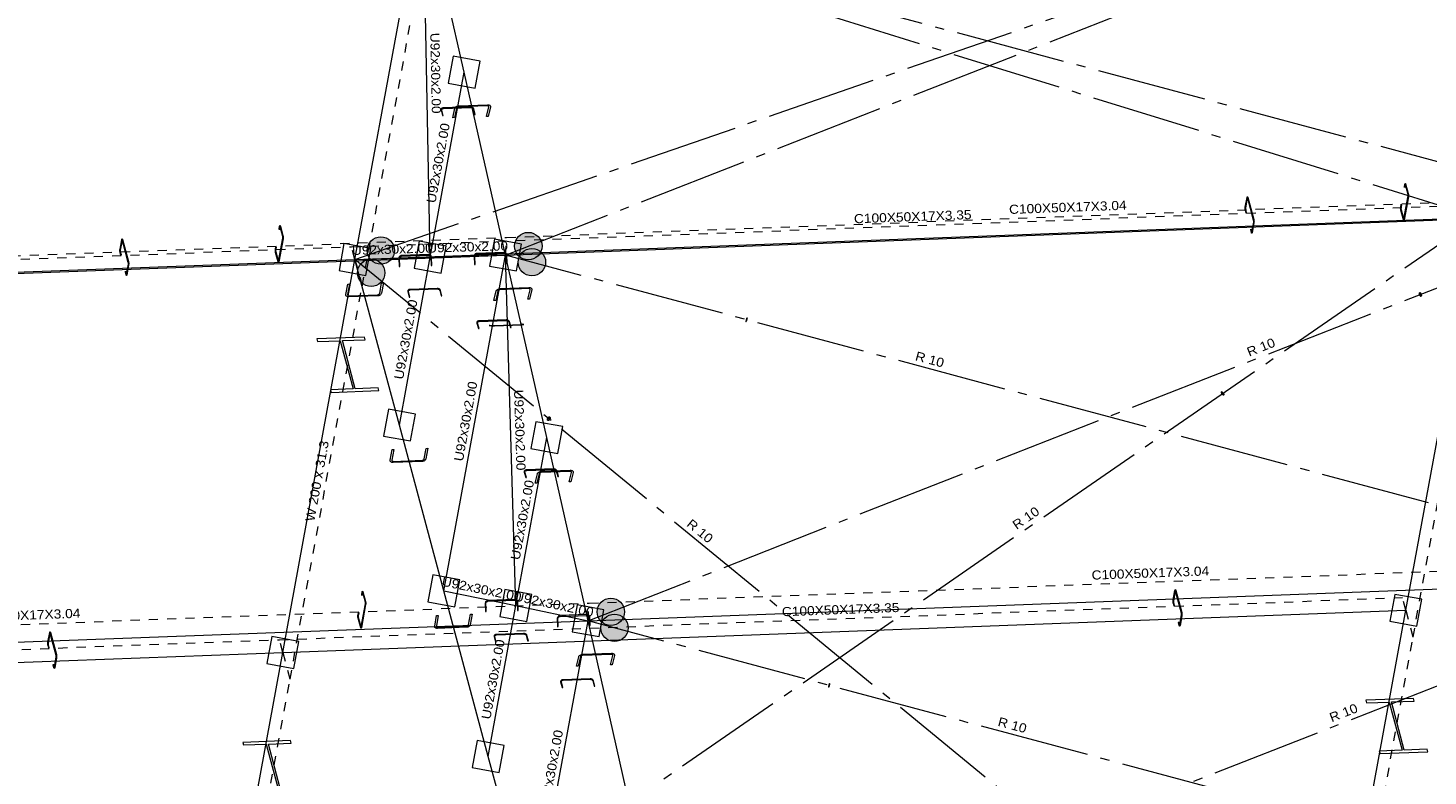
# Model space of a CAD drawing. Header units: millimetres. Extents: x 10 to 1250, y -62 to 528.
# Tile 477 of 656: x 508 to 523, y 512 to 520. Entities that reach past the tile are written whole.
import ezdxf
from ezdxf.enums import TextEntityAlignment as Align

# ---------------------------------------------------------------- set-up
doc = ezdxf.new("R2010")
doc.units = ezdxf.units.MM
doc.header["$LTSCALE"] = 0.05
for name, pattern in [('ACAD_ISO04W100', [30.5, 24, -3, 0.5, -3]), ('CYPE_PUNTO', [0.075, 0, -0.075]), ('CYPE_RAYAPUNTO', [0.4125, 0.2025, -0.105, 0, -0.105])]:
    doc.linetypes.add(name, pattern=pattern)
for name, color, linetype, lineweight in [('ARTICULACOES_EM_EXTREMOS', 7, 'Continuous', 9), ('BARRAS_DE_ACO', 7, 'Continuous', 9), ('NOS', 152, 'Continuous', 9), ('REFERENCIA_DAS_BARRAS', 2, 'Continuous', 9)]:
    doc.layers.add(name, color=color, linetype=linetype, lineweight=lineweight)
doc.layers.add('DIAGONAIS', color=7, linetype='Continuous')
doc.styles.add('CYPETXT', font='arial.ttf', dxfattribs={"height": 0.2})

msp = doc.modelspace()

# ---------------------------------------------------------------- hatches: boundary and pattern name
at = {"layer": 'ARTICULACOES_EM_EXTREMOS'}
h = msp.add_hatch(color=256, dxfattribs=at)
edge = h.paths.add_edge_path()
edge.add_arc((511.6391, 517.479), 0.15, 0, 360)
h = msp.add_hatch(color=256, dxfattribs=at)
edge = h.paths.add_edge_path()
edge.add_arc((513.2527, 517.5279), 0.15, 0, 360)
h = msp.add_hatch(color=256, dxfattribs=at)
edge = h.paths.add_edge_path()
edge.add_arc((513.2924, 517.3522), 0.15, 0, 360)
h = msp.add_hatch(color=256, dxfattribs=at)
edge = h.paths.add_edge_path()
edge.add_arc((511.5334, 517.2357), 0.15, 0, 360)
h = msp.add_hatch(color=256, dxfattribs=at)
edge = h.paths.add_edge_path()
edge.add_arc((514.1561, 513.5242), 0.15, 0, 360)
h = msp.add_hatch(color=256, dxfattribs=at)
edge = h.paths.add_edge_path()
edge.add_arc((514.1957, 513.3484), 0.15, 0, 360)

# ---------------------------------------------------------------- linework, layer by layer
for centre in [(511.6391, 517.479), (513.2527, 517.5279), (513.2924, 517.3522), (511.5334, 517.2357), (514.1561, 513.5242), (514.1957, 513.3484)]:
    msp.add_circle(centre, 0.15, dxfattribs=at)
at = {"layer": 'BARRAS_DE_ACO', "linetype": 'ACAD_ISO04W100'}
for p, q in [((511.3564, 517.3812), (524.3855, 521.892)), ((513.0028, 517.4299), (524.3855, 521.892)), ((525.2893, 517.8911), (512.099, 521.4309)), ((523.6429, 517.8423), (512.099, 521.4309)), ((513.9061, 513.4262), (525.2893, 517.8911)), ((509.6736, 508.2034), (523.6429, 517.8423)), ((526.1926, 513.8873), (513.0028, 517.4299)), ((521.9601, 508.6645), (511.3564, 517.3812)), ((514.81, 509.4252), (526.1926, 513.8873)), ((527.0965, 509.8864), (513.9061, 513.4262))]:
    msp.add_line(p, q, dxfattribs=at)
at = {"layer": 'BARRAS_DE_ACO'}
for p, q in [((511.3564, 517.3812), (512.099, 521.4309)), ((512.1792, 517.4069), (512.099, 521.4309)), ((512.5505, 519.4318), (512.099, 521.4309)), ((512.1792, 517.4069), (512.5505, 519.4318)), ((513.0028, 517.4299), (512.5505, 519.4318)), ((513.0028, 517.4299), (525.2893, 517.8911)), ((511.3564, 517.3812), (523.6429, 517.8423)), ((522.8541, 513.5402), (523.6429, 517.8423)), ((500.5898, 516.964), (513.0028, 517.4299)), ((512.1792, 517.4069), (513.0028, 517.4299)), ((512.3286, 513.7531), (513.0028, 517.4299)), ((513.1173, 513.5925), (513.0028, 517.4299)), ((513.4544, 515.4309), (513.0028, 517.4299)), ((498.9434, 516.9153), (511.3564, 517.3812)), ((510.5676, 513.0791), (511.3564, 517.3812)), ((511.3564, 517.3812), (512.1792, 517.4069)), ((511.8421, 515.5685), (511.3564, 517.3812)), ((511.8421, 515.5685), (512.1792, 517.4069)), ((512.3286, 513.7531), (511.8421, 515.5685)), ((513.1173, 513.5925), (513.4544, 515.4309)), ((513.9061, 513.4262), (513.4544, 515.4309)), ((512.3286, 513.7531), (513.1173, 513.5925)), ((512.8144, 511.9405), (512.3286, 513.7531)), ((513.9061, 513.4262), (526.1926, 513.8873)), ((512.8144, 511.9405), (513.1173, 513.5925)), ((513.1173, 513.5925), (513.9061, 513.4262)), ((510.5676, 513.0791), (522.8541, 513.5402)), ((521.9601, 508.6645), (522.8541, 513.5402)), ((501.4931, 512.9603), (513.9061, 513.4262)), ((513.3008, 510.125), (513.9061, 513.4262)), ((514.3577, 511.4271), (513.9061, 513.4262)), ((498.1546, 512.6132), (510.5676, 513.0791)), ((509.6736, 508.2034), (510.5676, 513.0791)), ((513.3008, 510.125), (512.8144, 511.9405))]:
    msp.add_line(p, q, dxfattribs=at)
at = {"layer": 'BARRAS_DE_ACO', "linetype": 'CYPE_RAYAPUNTO'}
for p, q in [((511.4348, 517.0888), (512.1773, 521.1385)), ((513.0159, 517.6228), (525.3024, 518.0839)), ((511.3191, 517.5204), (523.6056, 517.9815)), ((500.6028, 517.1569), (513.0159, 517.6228)), ((498.9061, 517.0545), (511.3191, 517.5204)), ((522.9324, 513.2479), (523.7213, 517.55)), ((510.6459, 512.7867), (511.4348, 517.0888)), ((513.9192, 513.619), (526.2057, 514.0801)), ((501.5062, 513.1531), (513.9192, 513.619)), ((510.5303, 513.2183), (522.8168, 513.6794)), ((498.1173, 512.7524), (510.5303, 513.2183)), ((522.0384, 508.3722), (522.9324, 513.2479)), ((509.7519, 507.911), (510.6459, 512.7867))]:
    msp.add_line(p, q, dxfattribs=at)
at = {"layer": 'BARRAS_DE_ACO', "linetype": 'CYPE_PUNTO'}
for p, q in [((513.0028, 517.4299), (513.0159, 517.6228)), ((513.0028, 517.4299), (513.0159, 517.6228)), ((511.3564, 517.3812), (511.3191, 517.5204)), ((511.3564, 517.3812), (511.3191, 517.5204)), ((511.3564, 517.3812), (511.4348, 517.0888)), ((511.3564, 517.3812), (511.4348, 517.0888)), ((513.9061, 513.4262), (513.9192, 513.619)), ((513.9061, 513.4262), (513.9192, 513.619)), ((522.8541, 513.5402), (522.8168, 513.6794)), ((522.8541, 513.5402), (522.9324, 513.2479)), ((522.8541, 513.5402), (522.9324, 513.2479)), ((510.5676, 513.0791), (510.5303, 513.2183)), ((510.5676, 513.0791), (510.5303, 513.2183)), ((510.5676, 513.0791), (510.6459, 512.7867)), ((510.5676, 513.0791), (510.6459, 512.7867))]:
    msp.add_line(p, q, dxfattribs=at)
at = {"layer": 'BARRAS_DE_ACO'}
for points in [[(512.3057, 519.0176), (512.3052, 519.0208), (512.3057, 519.024), (512.3071, 519.027), (512.3093, 519.0296), (512.3123, 519.0318), (512.316, 519.0335), (512.3201, 519.0347), (512.3246, 519.0351), (512.6205, 519.0463), (512.6252, 519.0461), (512.6298, 519.0453), (512.6343, 519.0439), (512.6384, 519.042), (512.6419, 519.0396), (512.6449, 519.0368), (512.6471, 519.0337), (512.6484, 519.0304), (512.6648, 518.9692), (512.6726, 518.9695), (512.6562, 519.0307), (512.6544, 519.035), (512.6515, 519.0392), (512.6476, 519.0429), (512.6428, 519.0461), (512.6374, 519.0487), (512.6314, 519.0506), (512.6252, 519.0516), (512.619, 519.0518), (512.3231, 519.0407), (512.3171, 519.0401), (512.3116, 519.0386), (512.3068, 519.0363), (512.3028, 519.0334), (512.2998, 519.0298), (512.298, 519.0259), (512.2973, 519.0216), (512.2979, 519.0173), (512.3143, 518.956), (512.3221, 518.9563), (512.3057, 519.0176)], [(512.8203, 519.0515), (512.8205, 519.0539), (512.82, 519.0561), (512.8187, 519.0582), (512.8169, 519.06), (512.8144, 519.0614), (512.8115, 519.0624), (512.8081, 519.063), (512.8046, 519.0631), (512.4893, 519.0512), (512.4856, 519.0508), (512.482, 519.05), (512.4785, 519.0488), (512.4753, 519.0471), (512.4726, 519.0452), (512.4704, 519.043), (512.4688, 519.0407), (512.4679, 519.0383), (512.4437, 518.9339), (512.4252, 518.9332), (512.4494, 519.0376), (512.4512, 519.0424), (512.4544, 519.0471), (512.4588, 519.0514), (512.4642, 519.0553), (512.4706, 519.0586), (512.4775, 519.0611), (512.4848, 519.0627), (512.4921, 519.0635), (512.8074, 519.0753), (512.8145, 519.0751), (512.8212, 519.074), (512.8271, 519.072), (512.832, 519.0691), (512.8357, 519.0656), (512.8382, 519.0615), (512.8392, 519.0569), (512.8388, 519.0522), (512.8146, 518.9478), (512.7961, 518.9471), (512.8203, 519.0515)], [(522.8291, 517.8245), (522.8295, 517.823), (522.8301, 517.8219), (522.8306, 517.8213), (522.8311, 517.8211), (522.8317, 517.8214), (522.8322, 517.8221), (522.8326, 517.8232), (522.8329, 517.8248), (522.8791, 518.0767), (522.8794, 518.0786), (522.8796, 518.0807), (522.8796, 518.083), (522.8796, 518.0853), (522.8795, 518.0877), (522.8792, 518.09), (522.8789, 518.0921), (522.8785, 518.0939), (522.8502, 518.1992), (522.8498, 518.2007), (522.8492, 518.2018), (522.8487, 518.2025), (522.8482, 518.2027), (522.8476, 518.2024), (522.8471, 518.2017), (522.8467, 518.2005), (522.8464, 518.199), (522.8406, 518.1677), (522.8384, 518.1761), (522.8441, 518.2075), (522.8448, 518.2105), (522.8457, 518.2128), (522.8466, 518.2143), (522.8477, 518.2148), (522.8488, 518.2144), (522.8498, 518.2131), (522.8509, 518.2109), (522.8518, 518.208), (522.8801, 518.1026), (522.8809, 518.099), (522.8816, 518.0948), (522.882, 518.0903), (522.8823, 518.0855), (522.8824, 518.0808), (522.8823, 518.0762), (522.8819, 518.072), (522.8814, 518.0682), (522.8352, 517.8163), (522.8345, 517.8132), (522.8336, 517.8109), (522.8327, 517.8095), (522.8316, 517.8089), (522.8305, 517.8093), (522.8295, 517.8106), (522.8284, 517.8128), (522.8275, 517.8158), (522.7992, 517.9212), (522.7984, 517.9248), (522.7977, 517.929), (522.7973, 517.9335), (522.797, 517.9382), (522.7969, 517.943), (522.797, 517.9476), (522.7974, 517.9518), (522.7979, 517.9555), (522.8036, 517.9868), (522.8059, 517.9784), (522.8002, 517.9471), (522.7999, 517.9452), (522.7997, 517.9431), (522.7997, 517.9408), (522.7997, 517.9384), (522.7998, 517.9361), (522.8001, 517.9338), (522.8004, 517.9317), (522.8008, 517.9299), (522.8291, 517.8245)], [(521.1889, 517.791), (521.1892, 517.7931), (521.1894, 517.7954), (521.1895, 517.798), (521.1894, 517.8006), (521.1893, 517.8032), (521.189, 517.8057), (521.1886, 517.808), (521.1882, 517.81), (521.1236, 518.0511), (521.123, 518.0527), (521.1225, 518.054), (521.1219, 518.0547), (521.1213, 518.0549), (521.1207, 518.0546), (521.1202, 518.0538), (521.1197, 518.0525), (521.1193, 518.0508), (521.1001, 517.9459), (521.0998, 517.9438), (521.0996, 517.9415), (521.0995, 517.939), (521.0995, 517.9363), (521.0997, 517.9337), (521.1, 517.9312), (521.1003, 517.9289), (521.1008, 517.9269), (521.1085, 517.8982), (521.1067, 517.8886), (521.099, 517.9173), (521.0981, 517.9213), (521.0974, 517.9259), (521.0968, 517.9309), (521.0965, 517.9361), (521.0964, 517.9414), (521.0966, 517.9464), (521.097, 517.9511), (521.0976, 517.9552), (521.1168, 518.0602), (521.1176, 518.0636), (521.1185, 518.0661), (521.1196, 518.0677), (521.1208, 518.0683), (521.122, 518.0678), (521.1231, 518.0664), (521.1243, 518.064), (521.1253, 518.0607), (521.1899, 517.8196), (521.1908, 517.8156), (521.1916, 517.811), (521.1921, 517.806), (521.1924, 517.8008), (521.1925, 517.7955), (521.1924, 517.7905), (521.192, 517.7858), (521.1914, 517.7817), (521.1722, 517.6767), (521.1714, 517.6734), (521.1704, 517.6708), (521.1694, 517.6692), (521.1682, 517.6686), (521.167, 517.6691), (521.1658, 517.6705), (521.1647, 517.6729), (521.1636, 517.6762), (521.156, 517.7049), (521.1577, 517.7145), (521.1654, 517.6858), (521.1659, 517.6842), (521.1665, 517.683), (521.1671, 517.6822), (521.1677, 517.682), (521.1683, 517.6823), (521.1688, 517.6831), (521.1693, 517.6844), (521.1697, 517.6861), (521.1889, 517.791)], [(510.5173, 517.3624), (510.5177, 517.3609), (510.5183, 517.3598), (510.5188, 517.3592), (510.5193, 517.359), (510.5199, 517.3593), (510.5204, 517.36), (510.5208, 517.3611), (510.5211, 517.3627), (510.5673, 517.6146), (510.5676, 517.6165), (510.5678, 517.6186), (510.5678, 517.6209), (510.5678, 517.6232), (510.5677, 517.6256), (510.5674, 517.6279), (510.5671, 517.63), (510.5667, 517.6318), (510.5384, 517.7371), (510.538, 517.7386), (510.5374, 517.7397), (510.5369, 517.7404), (510.5364, 517.7406), (510.5358, 517.7403), (510.5353, 517.7396), (510.5349, 517.7384), (510.5346, 517.7369), (510.5288, 517.7056), (510.5265, 517.714), (510.5323, 517.7454), (510.533, 517.7484), (510.5339, 517.7507), (510.5348, 517.7522), (510.5359, 517.7527), (510.537, 517.7523), (510.538, 517.751), (510.5391, 517.7488), (510.54, 517.7459), (510.5683, 517.6405), (510.5691, 517.6369), (510.5698, 517.6327), (510.5702, 517.6282), (510.5705, 517.6234), (510.5706, 517.6187), (510.5705, 517.6141), (510.5701, 517.6099), (510.5696, 517.6061), (510.5234, 517.3542), (510.5227, 517.3511), (510.5218, 517.3488), (510.5209, 517.3474), (510.5198, 517.3468), (510.5187, 517.3472), (510.5176, 517.3485), (510.5166, 517.3507), (510.5157, 517.3537), (510.4874, 517.4591), (510.4866, 517.4627), (510.4859, 517.4669), (510.4855, 517.4714), (510.4852, 517.4761), (510.4851, 517.4809), (510.4852, 517.4855), (510.4856, 517.4897), (510.4861, 517.4934), (510.4918, 517.5247), (510.4941, 517.5163), (510.4884, 517.485), (510.4881, 517.4831), (510.4879, 517.481), (510.4879, 517.4787), (510.4879, 517.4763), (510.488, 517.4739), (510.4883, 517.4717), (510.4886, 517.4696), (510.489, 517.4678), (510.5173, 517.3624)], [(508.8771, 517.3289), (508.8774, 517.331), (508.8776, 517.3333), (508.8777, 517.3359), (508.8776, 517.3385), (508.8775, 517.3411), (508.8772, 517.3436), (508.8768, 517.3459), (508.8764, 517.3479), (508.8118, 517.589), (508.8112, 517.5906), (508.8107, 517.5918), (508.8101, 517.5926), (508.8095, 517.5928), (508.8089, 517.5925), (508.8084, 517.5917), (508.8079, 517.5904), (508.8075, 517.5887), (508.7883, 517.4838), (508.788, 517.4817), (508.7878, 517.4794), (508.7877, 517.4768), (508.7877, 517.4742), (508.7879, 517.4716), (508.7882, 517.4691), (508.7885, 517.4668), (508.789, 517.4648), (508.7967, 517.4361), (508.7949, 517.4265), (508.7872, 517.4552), (508.7863, 517.4592), (508.7856, 517.4638), (508.785, 517.4688), (508.7847, 517.474), (508.7846, 517.4793), (508.7848, 517.4843), (508.7852, 517.489), (508.7858, 517.4931), (508.805, 517.5981), (508.8058, 517.6014), (508.8067, 517.604), (508.8078, 517.6056), (508.809, 517.6062), (508.8102, 517.6057), (508.8113, 517.6043), (508.8125, 517.6019), (508.8135, 517.5986), (508.8781, 517.3575), (508.879, 517.3535), (508.8798, 517.3489), (508.8803, 517.3439), (508.8806, 517.3387), (508.8807, 517.3334), (508.8806, 517.3284), (508.8802, 517.3237), (508.8796, 517.3196), (508.8604, 517.2146), (508.8596, 517.2113), (508.8586, 517.2087), (508.8576, 517.2071), (508.8564, 517.2065), (508.8552, 517.207), (508.854, 517.2084), (508.8529, 517.2108), (508.8518, 517.2141), (508.8442, 517.2428), (508.8459, 517.2524), (508.8536, 517.2237), (508.8541, 517.2221), (508.8547, 517.2209), (508.8553, 517.2201), (508.8559, 517.2199), (508.8565, 517.2202), (508.857, 517.221), (508.8575, 517.2223), (508.8579, 517.224), (508.8771, 517.3289)], [(511.8435, 517.3913), (511.8437, 517.396), (511.8449, 517.4005), (511.8469, 517.4048), (511.8497, 517.4085), (511.8531, 517.4116), (511.8571, 517.414), (511.8614, 517.4155), (511.8659, 517.4162), (512.1619, 517.4273), (512.1665, 517.427), (512.1709, 517.4258), (512.1751, 517.4237), (512.1787, 517.4209), (512.1817, 517.4173), (512.1841, 517.4133), (512.1856, 517.4088), (512.1862, 517.4042), (512.1895, 517.3162), (512.1972, 517.3165), (512.194, 517.4045), (512.1931, 517.4107), (512.1911, 517.4166), (512.1881, 517.422), (512.184, 517.4267), (512.1791, 517.4305), (512.1736, 517.4333), (512.1677, 517.4349), (512.1616, 517.4353), (511.8656, 517.4242), (511.8596, 517.4233), (511.8538, 517.4213), (511.8485, 517.4181), (511.844, 517.414), (511.8403, 517.409), (511.8376, 517.4033), (511.836, 517.3973), (511.8357, 517.391), (511.839, 517.3031), (511.8467, 517.3034), (511.8435, 517.3913)], [(512.6669, 517.4149), (512.6672, 517.4195), (512.6683, 517.4241), (512.6703, 517.4283), (512.6731, 517.4321), (512.6765, 517.4352), (512.6805, 517.4376), (512.6848, 517.4391), (512.6894, 517.4397), (512.9853, 517.4508), (512.9899, 517.4505), (512.9944, 517.4493), (512.9985, 517.4473), (513.0021, 517.4444), (513.0052, 517.4409), (513.0075, 517.4368), (513.009, 517.4324), (513.0096, 517.4277), (513.0129, 517.3398), (513.0206, 517.3401), (513.0174, 517.428), (513.0166, 517.4342), (513.0146, 517.4402), (513.0115, 517.4456), (513.0074, 517.4503), (513.0026, 517.4541), (512.9971, 517.4568), (512.9912, 517.4584), (512.9851, 517.4588), (512.6891, 517.4477), (512.683, 517.4469), (512.6772, 517.4448), (512.672, 517.4417), (512.6674, 517.4375), (512.6637, 517.4325), (512.661, 517.4269), (512.6595, 517.4208), (512.6591, 517.4146), (512.6624, 517.3266), (512.6701, 517.3269), (512.6669, 517.4149)], [(511.2746, 516.9971), (511.2745, 516.9944), (511.2751, 516.9919), (511.2764, 516.9896), (511.2783, 516.9876), (511.2808, 516.986), (511.2838, 516.9849), (511.2871, 516.9842), (511.2907, 516.9841), (511.606, 516.9959), (511.6096, 516.9963), (511.6133, 516.9972), (511.6167, 516.9986), (511.6198, 517.0004), (511.6225, 517.0026), (511.6246, 517.005), (511.6262, 517.0076), (511.627, 517.0103), (511.6483, 517.1264), (511.6668, 517.1271), (511.6455, 517.011), (511.6439, 517.0056), (511.6408, 517.0004), (511.6365, 516.9956), (511.6311, 516.9913), (511.6249, 516.9877), (511.618, 516.9849), (511.6108, 516.9831), (511.6035, 516.9823), (511.2882, 516.9705), (511.281, 516.9707), (511.2744, 516.972), (511.2684, 516.9743), (511.2634, 516.9775), (511.2596, 516.9814), (511.257, 516.986), (511.2558, 516.9911), (511.2561, 516.9964), (511.2774, 517.1125), (511.2959, 517.1132), (511.2746, 516.9971)], [(511.9412, 517.03), (511.9408, 517.0333), (511.9413, 517.0365), (511.9427, 517.0394), (511.9449, 517.0421), (511.9479, 517.0443), (511.9515, 517.046), (511.9556, 517.0471), (511.9601, 517.0476), (512.2561, 517.0587), (512.2607, 517.0585), (512.2654, 517.0578), (512.2698, 517.0564), (512.2739, 517.0544), (512.2775, 517.052), (512.2804, 517.0492), (512.2826, 517.0461), (512.2839, 517.0429), (512.3004, 516.9816), (512.3081, 516.9819), (512.2917, 517.0432), (512.29, 517.0475), (512.2871, 517.0516), (512.2832, 517.0553), (512.2784, 517.0586), (512.2729, 517.0612), (512.267, 517.063), (512.2608, 517.0641), (512.2546, 517.0643), (511.9586, 517.0532), (511.9527, 517.0525), (511.9472, 517.051), (511.9423, 517.0487), (511.9383, 517.0458), (511.9354, 517.0423), (511.9335, 517.0383), (511.9329, 517.0341), (511.9334, 517.0297), (511.9499, 516.9685), (511.9576, 516.9687), (511.9412, 517.03)], [(513.2724, 517.0502), (513.2726, 517.0526), (513.2721, 517.0548), (513.2709, 517.0569), (513.269, 517.0587), (513.2665, 517.0601), (513.2636, 517.0611), (513.2603, 517.0617), (513.2567, 517.0618), (512.9414, 517.0499), (512.9378, 517.0496), (512.9341, 517.0487), (512.9307, 517.0475), (512.9275, 517.0458), (512.9248, 517.0439), (512.9226, 517.0417), (512.921, 517.0394), (512.9201, 517.037), (512.8959, 516.9326), (512.8773, 516.9319), (512.9015, 517.0363), (512.9033, 517.0411), (512.9065, 517.0458), (512.9109, 517.0501), (512.9164, 517.054), (512.9227, 517.0573), (512.9297, 517.0598), (512.9369, 517.0614), (512.9443, 517.0622), (513.2596, 517.074), (513.2667, 517.0738), (513.2733, 517.0727), (513.2792, 517.0707), (513.2841, 517.0678), (513.2879, 517.0643), (513.2903, 517.0602), (513.2914, 517.0556), (513.291, 517.0509), (513.2668, 516.9466), (513.2482, 516.9459), (513.2724, 517.0502)], [(512.6974, 516.6853), (512.697, 516.6886), (512.6974, 516.6918), (512.6988, 516.6947), (512.7011, 516.6974), (512.704, 516.6996), (512.7077, 516.7013), (512.7118, 516.7024), (512.7163, 516.7029), (513.0122, 516.714), (513.0169, 516.7139), (513.0215, 516.7131), (513.026, 516.7117), (513.0301, 516.7097), (513.0337, 516.7073), (513.0366, 516.7045), (513.0388, 516.7014), (513.0401, 516.6982), (513.0565, 516.6369), (513.0643, 516.6372), (513.0479, 516.6985), (513.0461, 516.7028), (513.0432, 516.7069), (513.0393, 516.7106), (513.0345, 516.7139), (513.0291, 516.7165), (513.0231, 516.7183), (513.0169, 516.7194), (513.0108, 516.7196), (512.7148, 516.7085), (512.7088, 516.7078), (512.7033, 516.7063), (512.6985, 516.7041), (512.6945, 516.7011), (512.6915, 516.6976), (512.6897, 516.6936), (512.689, 516.6894), (512.6896, 516.685), (512.706, 516.6238), (512.7138, 516.6241), (512.6974, 516.6853)], [(513.1961, 516.669), (513.1967, 516.6688), (513.1964, 516.6687), (513.1952, 516.6685), (513.1931, 516.6683), (513.1903, 516.6681), (513.1867, 516.6679), (513.1827, 516.6677), (513.1782, 516.6675), (512.8822, 516.6564), (512.8776, 516.6562), (512.8729, 516.6561), (512.8683, 516.656), (512.8641, 516.6559), (512.8604, 516.6559), (512.8573, 516.656), (512.8549, 516.656), (512.8534, 516.6561), (512.8335, 516.6584), (512.8257, 516.6581), (512.8456, 516.6558), (512.8476, 516.6557), (512.8508, 516.6556), (512.8549, 516.6556), (512.8599, 516.6556), (512.8655, 516.6557), (512.8716, 516.6558), (512.8778, 516.656), (512.884, 516.6562), (513.18, 516.6673), (513.186, 516.6675), (513.1914, 516.6678), (513.1961, 516.6681), (513.1999, 516.6684), (513.2027, 516.6686), (513.2043, 516.6689), (513.2047, 516.6691), (513.2039, 516.6693), (513.184, 516.6715), (513.1762, 516.6712), (513.1961, 516.669)], [(511.0944, 515.9262), (511.6163, 515.9458), (511.6087, 515.9742), (511.3602, 515.9649), (511.2187, 516.4928), (511.4672, 516.5021), (511.4596, 516.5305), (510.9377, 516.5109), (510.9453, 516.4825), (511.1938, 516.4919), (511.3353, 515.964), (511.0868, 515.9546), (511.0944, 515.9262)], [(511.7605, 515.1839), (511.7604, 515.1812), (511.761, 515.1787), (511.7623, 515.1764), (511.7642, 515.1744), (511.7667, 515.1728), (511.7696, 515.1717), (511.773, 515.171), (511.7766, 515.1709), (512.0918, 515.1827), (512.0955, 515.1831), (512.0991, 515.184), (512.1026, 515.1854), (512.1057, 515.1872), (512.1084, 515.1894), (512.1105, 515.1918), (512.112, 515.1944), (512.1129, 515.1971), (512.1342, 515.3132), (512.1527, 515.3139), (512.1314, 515.1978), (512.1297, 515.1924), (512.1267, 515.1872), (512.1224, 515.1824), (512.117, 515.1781), (512.1108, 515.1745), (512.1039, 515.1717), (512.0967, 515.1699), (512.0893, 515.1691), (511.774, 515.1573), (511.7669, 515.1575), (511.7602, 515.1588), (511.7543, 515.1611), (511.7493, 515.1643), (511.7454, 515.1682), (511.7429, 515.1728), (511.7417, 515.1779), (511.742, 515.1832), (511.7633, 515.2993), (511.7818, 515.3), (511.7605, 515.1839)], [(513.2163, 515.0539), (513.2159, 515.0572), (513.2164, 515.0604), (513.2178, 515.0634), (513.22, 515.066), (513.223, 515.0682), (513.2266, 515.0699), (513.2308, 515.071), (513.2352, 515.0715), (513.5312, 515.0826), (513.5359, 515.0825), (513.5405, 515.0817), (513.5449, 515.0803), (513.549, 515.0784), (513.5526, 515.0759), (513.5556, 515.0731), (513.5577, 515.07), (513.5591, 515.0668), (513.5755, 515.0055), (513.5833, 515.0058), (513.5668, 515.0671), (513.5651, 515.0714), (513.5622, 515.0755), (513.5583, 515.0793), (513.5535, 515.0825), (513.548, 515.0851), (513.5421, 515.0869), (513.5359, 515.088), (513.5297, 515.0882), (513.2337, 515.0771), (513.2278, 515.0764), (513.2223, 515.0749), (513.2174, 515.0727), (513.2135, 515.0697), (513.2105, 515.0662), (513.2086, 515.0623), (513.208, 515.058), (513.2086, 515.0536), (513.225, 514.9924), (513.2328, 514.9927), (513.2163, 515.0539)], [(513.724, 515.05), (513.7242, 515.0523), (513.7237, 515.0546), (513.7225, 515.0567), (513.7206, 515.0584), (513.7181, 515.0598), (513.7152, 515.0609), (513.7119, 515.0614), (513.7083, 515.0615), (513.393, 515.0497), (513.3894, 515.0493), (513.3857, 515.0485), (513.3823, 515.0472), (513.3791, 515.0456), (513.3764, 515.0437), (513.3741, 515.0415), (513.3726, 515.0391), (513.3716, 515.0367), (513.3474, 514.9326), (513.3289, 514.9319), (513.3531, 515.036), (513.3549, 515.0409), (513.3581, 515.0455), (513.3625, 515.0499), (513.368, 515.0538), (513.3743, 515.057), (513.3813, 515.0595), (513.3885, 515.0612), (513.3959, 515.0619), (513.7112, 515.0738), (513.7183, 515.0736), (513.7249, 515.0724), (513.7308, 515.0704), (513.7357, 515.0676), (513.7395, 515.064), (513.7419, 515.0599), (513.743, 515.0554), (513.7426, 515.0507), (513.7183, 514.9465), (513.6998, 514.9458), (513.724, 515.05)], [(511.4206, 513.3586), (511.4211, 513.3571), (511.4216, 513.3561), (511.4221, 513.3554), (511.4227, 513.3552), (511.4232, 513.3555), (511.4237, 513.3562), (511.4241, 513.3573), (511.4245, 513.3589), (511.4706, 513.6108), (511.4709, 513.6127), (511.4711, 513.6148), (511.4712, 513.6171), (511.4711, 513.6195), (511.471, 513.6218), (511.4707, 513.6241), (511.4704, 513.6262), (511.47, 513.628), (511.4417, 513.7334), (511.4413, 513.7348), (511.4408, 513.7359), (511.4402, 513.7366), (511.4397, 513.7368), (511.4391, 513.7365), (511.4387, 513.7358), (511.4382, 513.7346), (511.4379, 513.7331), (511.4321, 513.7018), (511.4299, 513.7102), (511.4356, 513.7416), (511.4363, 513.7446), (511.4372, 513.747), (511.4382, 513.7484), (511.4392, 513.7489), (511.4403, 513.7485), (511.4414, 513.7472), (511.4424, 513.745), (511.4433, 513.7421), (511.4716, 513.6367), (511.4724, 513.6331), (511.4731, 513.6289), (511.4736, 513.6244), (511.4738, 513.6196), (511.4739, 513.6149), (511.4738, 513.6103), (511.4735, 513.6061), (511.4729, 513.6023), (511.4267, 513.3504), (511.426, 513.3473), (511.4252, 513.345), (511.4242, 513.3436), (511.4231, 513.343), (511.422, 513.3434), (511.421, 513.3448), (511.4199, 513.3469), (511.419, 513.3499), (511.3908, 513.4553), (511.3899, 513.4589), (511.3893, 513.4631), (511.3888, 513.4676), (511.3885, 513.4723), (511.3884, 513.4771), (511.3885, 513.4817), (511.3889, 513.4859), (511.3894, 513.4896), (511.3952, 513.521), (511.3974, 513.5125), (511.3917, 513.4812), (511.3914, 513.4793), (511.3912, 513.4772), (511.3912, 513.4749), (511.3912, 513.4725), (511.3914, 513.4702), (511.3916, 513.4679), (511.3919, 513.4658), (511.3924, 513.464), (511.4206, 513.3586)], [(520.4001, 513.489), (520.4004, 513.491), (520.4006, 513.4933), (520.4007, 513.4959), (520.4006, 513.4985), (520.4004, 513.5011), (520.4002, 513.5036), (520.3998, 513.5059), (520.3994, 513.5079), (520.3347, 513.749), (520.3342, 513.7507), (520.3336, 513.7519), (520.3331, 513.7526), (520.3325, 513.7528), (520.3319, 513.7525), (520.3313, 513.7517), (520.3309, 513.7504), (520.3305, 513.7487), (520.3112, 513.6438), (520.3109, 513.6417), (520.3107, 513.6394), (520.3107, 513.6369), (520.3107, 513.6342), (520.3109, 513.6316), (520.3111, 513.6291), (520.3115, 513.6268), (520.312, 513.6248), (520.3197, 513.5962), (520.3179, 513.5865), (520.3102, 513.6152), (520.3093, 513.6192), (520.3086, 513.6238), (520.308, 513.6288), (520.3077, 513.634), (520.3076, 513.6393), (520.3078, 513.6443), (520.3081, 513.649), (520.3087, 513.6531), (520.328, 513.7581), (520.3288, 513.7615), (520.3297, 513.764), (520.3308, 513.7656), (520.3319, 513.7662), (520.3331, 513.7658), (520.3343, 513.7643), (520.3355, 513.7619), (520.3365, 513.7586), (520.4011, 513.5175), (520.402, 513.5135), (520.4028, 513.5089), (520.4033, 513.5039), (520.4036, 513.4987), (520.4037, 513.4935), (520.4036, 513.4884), (520.4032, 513.4837), (520.4026, 513.4796), (520.3833, 513.3747), (520.3826, 513.3713), (520.3816, 513.3687), (520.3805, 513.3671), (520.3794, 513.3665), (520.3782, 513.367), (520.377, 513.3684), (520.3759, 513.3708), (520.3748, 513.3741), (520.3671, 513.4028), (520.3689, 513.4124), (520.3766, 513.3837), (520.3771, 513.3821), (520.3777, 513.3809), (520.3783, 513.3801), (520.3789, 513.3799), (520.3794, 513.3802), (520.38, 513.381), (520.3805, 513.3823), (520.3808, 513.384), (520.4001, 513.489)], [(512.7883, 513.6141), (512.7886, 513.6188), (512.7898, 513.6233), (512.7919, 513.6276), (512.7947, 513.6313), (512.7982, 513.6344), (512.8022, 513.6368), (512.8065, 513.6383), (512.811, 513.6389), (513.107, 513.65), (513.1116, 513.6497), (513.116, 513.6485), (513.1201, 513.6465), (513.1237, 513.6436), (513.1267, 513.6401), (513.129, 513.6361), (513.1304, 513.6316), (513.131, 513.627), (513.1332, 513.5391), (513.141, 513.5394), (513.1388, 513.6272), (513.138, 513.6335), (513.1361, 513.6394), (513.1331, 513.6448), (513.1291, 513.6495), (513.1243, 513.6533), (513.1188, 513.656), (513.1129, 513.6576), (513.1068, 513.658), (512.8108, 513.6469), (512.8048, 513.6461), (512.799, 513.644), (512.7937, 513.6409), (512.7891, 513.6367), (512.7853, 513.6317), (512.7826, 513.6261), (512.7809, 513.6201), (512.7805, 513.6138), (512.7827, 513.526), (512.7905, 513.5262), (512.7883, 513.6141)], [(512.2468, 513.369), (512.2467, 513.3663), (512.2473, 513.3638), (512.2486, 513.3615), (512.2505, 513.3595), (512.253, 513.358), (512.256, 513.3568), (512.2593, 513.3562), (512.2629, 513.356), (512.5782, 513.3679), (512.5818, 513.3683), (512.5855, 513.3692), (512.5889, 513.3706), (512.592, 513.3724), (512.5947, 513.3745), (512.5968, 513.3769), (512.5984, 513.3795), (512.5992, 513.3822), (512.6205, 513.4983), (512.639, 513.499), (512.6178, 513.3829), (512.6161, 513.3776), (512.613, 513.3724), (512.6087, 513.3675), (512.6034, 513.3632), (512.5971, 513.3596), (512.5902, 513.3568), (512.583, 513.355), (512.5757, 513.3542), (512.2604, 513.3424), (512.2532, 513.3426), (512.2466, 513.3439), (512.2406, 513.3462), (512.2356, 513.3494), (512.2318, 513.3534), (512.2292, 513.358), (512.228, 513.363), (512.2283, 513.3683), (512.2496, 513.4844), (512.2681, 513.4851), (512.2468, 513.369)], [(513.5771, 513.4489), (513.5774, 513.4536), (513.5787, 513.4582), (513.5807, 513.4624), (513.5835, 513.4661), (513.587, 513.4692), (513.591, 513.4716), (513.5953, 513.4731), (513.5999, 513.4738), (513.8959, 513.4849), (513.9004, 513.4846), (513.9048, 513.4834), (513.9089, 513.4813), (513.9125, 513.4785), (513.9155, 513.475), (513.9178, 513.4709), (513.9192, 513.4665), (513.9198, 513.4618), (513.922, 513.374), (513.9298, 513.3742), (513.9276, 513.4621), (513.9268, 513.4683), (513.9249, 513.4742), (513.9219, 513.4796), (513.9179, 513.4843), (513.9131, 513.4881), (513.9076, 513.4909), (513.9017, 513.4925), (513.8957, 513.4929), (513.5997, 513.4818), (513.5936, 513.4809), (513.5878, 513.4789), (513.5825, 513.4757), (513.5779, 513.4716), (513.5741, 513.4666), (513.5714, 513.461), (513.5698, 513.4549), (513.5693, 513.4486), (513.5715, 513.3608), (513.5793, 513.3611), (513.5771, 513.4489)], [(508.0883, 513.0269), (508.0886, 513.0289), (508.0888, 513.0312), (508.0888, 513.0338), (508.0888, 513.0364), (508.0886, 513.039), (508.0884, 513.0415), (508.088, 513.0438), (508.0876, 513.0458), (508.0229, 513.2869), (508.0224, 513.2886), (508.0218, 513.2898), (508.0213, 513.2905), (508.0207, 513.2907), (508.0201, 513.2904), (508.0195, 513.2896), (508.0191, 513.2883), (508.0187, 513.2866), (507.9994, 513.1817), (507.9991, 513.1796), (507.9989, 513.1773), (507.9989, 513.1748), (507.9989, 513.1721), (507.9991, 513.1695), (507.9993, 513.167), (507.9997, 513.1647), (508.0002, 513.1627), (508.0079, 513.1341), (508.0061, 513.1244), (507.9984, 513.1531), (507.9975, 513.1571), (507.9968, 513.1617), (507.9962, 513.1667), (507.9959, 513.1719), (507.9958, 513.1772), (507.996, 513.1822), (507.9963, 513.1869), (507.9969, 513.191), (508.0162, 513.296), (508.017, 513.2994), (508.0179, 513.3019), (508.019, 513.3035), (508.0201, 513.3041), (508.0213, 513.3037), (508.0225, 513.3022), (508.0237, 513.2998), (508.0247, 513.2965), (508.0893, 513.0554), (508.0902, 513.0514), (508.091, 513.0468), (508.0915, 513.0418), (508.0918, 513.0366), (508.0919, 513.0313), (508.0918, 513.0263), (508.0914, 513.0216), (508.0908, 513.0175), (508.0715, 512.9126), (508.0708, 512.9092), (508.0698, 512.9066), (508.0687, 512.905), (508.0676, 512.9044), (508.0664, 512.9049), (508.0652, 512.9063), (508.0641, 512.9087), (508.063, 512.912), (508.0553, 512.9407), (508.0571, 512.9503), (508.0648, 512.9216), (508.0653, 512.92), (508.0659, 512.9188), (508.0665, 512.918), (508.0671, 512.9178), (508.0676, 512.9181), (508.0682, 512.9189), (508.0687, 512.9202), (508.069, 512.9219), (508.0883, 513.0269)], [(512.8861, 513.2528), (512.8857, 513.2561), (512.8862, 513.2593), (512.8875, 513.2622), (512.8898, 513.2649), (512.8928, 513.2671), (512.8964, 513.2688), (512.9005, 513.2699), (512.905, 513.2704), (513.201, 513.2815), (513.2056, 513.2813), (513.2102, 513.2805), (513.2147, 513.2792), (513.2188, 513.2772), (513.2224, 513.2748), (513.2253, 513.272), (513.2275, 513.2689), (513.2288, 513.2657), (513.2452, 513.2044), (513.253, 513.2047), (513.2366, 513.2659), (513.2348, 513.2703), (513.2319, 513.2744), (513.228, 513.2781), (513.2232, 513.2814), (513.2178, 513.2839), (513.2118, 513.2858), (513.2057, 513.2869), (513.1995, 513.2871), (512.9035, 513.2759), (512.8975, 513.2753), (512.892, 513.2738), (512.8872, 513.2715), (512.8832, 513.2686), (512.8802, 513.2651), (512.8784, 513.2611), (512.8777, 513.2569), (512.8783, 513.2525), (512.8947, 513.1912), (512.9025, 513.1915), (512.8861, 513.2528)], [(514.1757, 513.0464), (514.1759, 513.0488), (514.1754, 513.051), (514.1742, 513.0531), (514.1723, 513.0549), (514.1699, 513.0563), (514.1669, 513.0573), (514.1636, 513.0579), (514.16, 513.058), (513.8448, 513.0461), (513.8411, 513.0458), (513.8374, 513.0449), (513.834, 513.0437), (513.8308, 513.0421), (513.8281, 513.0401), (513.8259, 513.0379), (513.8243, 513.0356), (513.8234, 513.0332), (513.7992, 512.9288), (513.7806, 512.9282), (513.8048, 513.0325), (513.8067, 513.0373), (513.8098, 513.042), (513.8142, 513.0463), (513.8197, 513.0502), (513.826, 513.0535), (513.833, 513.056), (513.8403, 513.0577), (513.8476, 513.0584), (514.1629, 513.0702), (514.17, 513.07), (514.1766, 513.0689), (514.1825, 513.0669), (514.1874, 513.064), (514.1912, 513.0605), (514.1936, 513.0564), (514.1947, 513.0519), (514.1943, 513.0471), (514.1701, 512.9428), (514.1516, 512.9421), (514.1757, 513.0464)], [(513.6145, 512.7567), (513.614, 512.7599), (513.6145, 512.7631), (513.6159, 512.7661), (513.6182, 512.7687), (513.6211, 512.771), (513.6248, 512.7726), (513.6289, 512.7738), (513.6334, 512.7743), (513.9293, 512.7854), (513.934, 512.7852), (513.9386, 512.7844), (513.9431, 512.783), (513.9472, 512.7811), (513.9508, 512.7787), (513.9537, 512.7759), (513.9559, 512.7728), (513.9572, 512.7695), (513.9736, 512.7083), (513.9814, 512.7086), (513.965, 512.7698), (513.9632, 512.7742), (513.9603, 512.7783), (513.9564, 512.782), (513.9516, 512.7852), (513.9462, 512.7878), (513.9402, 512.7897), (513.934, 512.7907), (513.9278, 512.7909), (513.6319, 512.7798), (513.6259, 512.7792), (513.6204, 512.7777), (513.6156, 512.7754), (513.6116, 512.7725), (513.6086, 512.769), (513.6068, 512.765), (513.6061, 512.7607), (513.6067, 512.7564), (513.6231, 512.6951), (513.6309, 512.6954), (513.6145, 512.7567)], [(522.5711, 511.9706), (523.0929, 511.9902), (523.0853, 512.0186), (522.8368, 512.0092), (522.6954, 512.5372), (522.9438, 512.5465), (522.9362, 512.5749), (522.4144, 512.5553), (522.422, 512.5269), (522.6704, 512.5362), (522.8119, 512.0083), (522.5634, 511.999), (522.5711, 511.9706)], [(510.2846, 511.5094), (510.8064, 511.529), (510.7988, 511.5574), (510.5503, 511.5481), (510.4089, 512.076), (510.6573, 512.0853), (510.6497, 512.1137), (510.1279, 512.0941), (510.1355, 512.0657), (510.3839, 512.0751), (510.5254, 511.5471), (510.2769, 511.5378), (510.2846, 511.5094)]]:
    msp.add_lwpolyline(points, close=True, dxfattribs=at)
at = {"layer": 'DIAGONAIS'}
for points in [[(523.0018, 517.0107), (523.0024, 517.0132), (523.0034, 517.0151), (523.0047, 517.0164), (523.0064, 517.017), (523.0083, 517.0168), (523.0103, 517.016), (523.0125, 517.0144), (523.0147, 517.0122), (523.0167, 517.0095), (523.0187, 517.0063), (523.0204, 517.0028), (523.0218, 516.9992), (523.0228, 516.9955), (523.0235, 516.9919), (523.0237, 516.9885), (523.0236, 516.9855), (523.023, 516.983), (523.022, 516.9811), (523.0206, 516.9798), (523.019, 516.9792), (523.0171, 516.9794), (523.015, 516.9803), (523.0128, 516.9818), (523.0107, 516.984), (523.0086, 516.9867), (523.0067, 516.9899), (523.005, 516.9934), (523.0036, 516.997), (523.0025, 517.0007), (523.0019, 517.0043), (523.0016, 517.0077), (523.0018, 517.0107)], [(515.6368, 516.7083), (515.6375, 516.7113), (515.6384, 516.7147), (515.6393, 516.7184), (515.6403, 516.7221), (515.6414, 516.7259), (515.6424, 516.7295), (515.6433, 516.7327), (515.6441, 516.7356), (515.6449, 516.7379), (515.6454, 516.7395), (515.6458, 516.7405), (515.646, 516.7407), (515.646, 516.7402), (515.6457, 516.739), (515.6453, 516.7371), (515.6448, 516.7346), (515.644, 516.7316), (515.6432, 516.7282), (515.6422, 516.7245), (515.6412, 516.7207), (515.6402, 516.717), (515.6392, 516.7134), (515.6382, 516.7101), (515.6374, 516.7073), (515.6367, 516.705), (515.6361, 516.7033), (515.6358, 516.7023), (515.6356, 516.7021), (515.6356, 516.7026), (515.6358, 516.7039), (515.6362, 516.7058), (515.6368, 516.7083)], [(520.8453, 515.9284), (520.843, 515.93), (520.841, 515.931), (520.8393, 515.9314), (520.8379, 515.9311), (520.837, 515.9302), (520.8365, 515.9287), (520.8365, 515.9266), (520.837, 515.9241), (520.838, 515.9212), (520.8394, 515.918), (520.8411, 515.9147), (520.8432, 515.9114), (520.8455, 515.9083), (520.8479, 515.9053), (520.8504, 515.9027), (520.8528, 515.9006), (520.8551, 515.899), (520.8571, 515.898), (520.8588, 515.8976), (520.8602, 515.8979), (520.8611, 515.8989), (520.8616, 515.9004), (520.8616, 515.9024), (520.8611, 515.905), (520.8601, 515.9079), (520.8587, 515.911), (520.857, 515.9143), (520.8549, 515.9176), (520.8526, 515.9208), (520.8502, 515.9237), (520.8477, 515.9263), (520.8453, 515.9284)], [(513.4809, 515.6239), (513.4839, 515.6262), (513.4866, 515.629), (513.489, 515.6321), (513.4909, 515.6355), (513.4923, 515.6389), (513.4931, 515.6423), (513.4933, 515.6455), (513.4929, 515.6484), (513.4918, 515.6509), (513.4902, 515.6529), (513.4881, 515.6544), (513.4856, 515.6552), (513.4828, 515.6553), (513.4797, 515.6547), (513.4766, 515.6536), (513.4734, 515.6518), (513.4704, 515.6494), (513.4677, 515.6466), (513.4653, 515.6435), (513.4634, 515.6402), (513.462, 515.6368), (513.4612, 515.6334), (513.461, 515.6302), (513.4614, 515.6272), (513.4625, 515.6247), (513.4641, 515.6227), (513.4662, 515.6213), (513.4687, 515.6205), (513.4715, 515.6204), (513.4746, 515.6209), (513.4777, 515.6221), (513.4809, 515.6239)], [(516.5402, 512.7051), (516.5409, 512.7081), (516.5418, 512.7115), (516.5428, 512.7151), (516.5438, 512.7189), (516.5448, 512.7227), (516.5458, 512.7263), (516.5467, 512.7295), (516.5476, 512.7324), (516.5483, 512.7347), (516.5488, 512.7363), (516.5492, 512.7373), (516.5494, 512.7375), (516.5494, 512.737), (516.5492, 512.7358), (516.5488, 512.7339), (516.5482, 512.7314), (516.5474, 512.7283), (516.5466, 512.7249), (516.5456, 512.7213), (516.5446, 512.7175), (516.5436, 512.7137), (516.5426, 512.7102), (516.5417, 512.7069), (516.5408, 512.7041), (516.5401, 512.7018), (516.5396, 512.7001), (516.5392, 512.6991), (516.539, 512.6989), (516.539, 512.6994), (516.5392, 512.7006), (516.5396, 512.7026), (516.5402, 512.7051)]]:
    msp.add_lwpolyline(points, close=True, dxfattribs=at)
at = {"layer": 'NOS'}
for points in [[(512.3759, 519.3113), (512.671, 519.2572), (512.7251, 519.5523), (512.43, 519.6064), (512.3759, 519.3113)], [(512.0046, 517.2865), (512.2997, 517.2324), (512.3538, 517.5274), (512.0588, 517.5815), (512.0046, 517.2865)], [(512.8282, 517.3095), (513.1233, 517.2554), (513.1774, 517.5504), (512.8823, 517.6045), (512.8282, 517.3095)], [(511.1818, 517.2607), (511.4769, 517.2066), (511.531, 517.5016), (511.2359, 517.5558), (511.1818, 517.2607)], [(511.6676, 515.448), (511.9626, 515.3939), (512.0167, 515.689), (511.7217, 515.7431), (511.6676, 515.448)], [(513.2798, 515.3104), (513.5748, 515.2563), (513.629, 515.5514), (513.3339, 515.6055), (513.2798, 515.3104)], [(512.154, 513.6326), (512.4491, 513.5785), (512.5032, 513.8736), (512.2081, 513.9277), (512.154, 513.6326)], [(512.9427, 513.472), (513.2378, 513.4179), (513.2919, 513.7129), (512.9968, 513.767), (512.9427, 513.472)], [(513.7315, 513.3057), (514.0266, 513.2516), (514.0807, 513.5466), (513.7856, 513.6008), (513.7315, 513.3057)], [(522.6795, 513.4197), (522.9746, 513.3656), (523.0287, 513.6607), (522.7336, 513.7148), (522.6795, 513.4197)], [(510.393, 512.9586), (510.6881, 512.9045), (510.7422, 513.1996), (510.4471, 513.2537), (510.393, 512.9586)], [(512.6398, 511.82), (512.9348, 511.7659), (512.989, 512.0609), (512.6939, 512.115), (512.6398, 511.82)]]:
    msp.add_lwpolyline(points, close=True, dxfattribs=at)

# ---------------------------------------------------------------- texts
at = {"layer": 'REFERENCIA_DAS_BARRAS', "style": 'CYPETXT'}
for s, rotation, width, p, p2 in [('U92x30x2.00', 271.11034, 1.074994, (512.1803, 519.8623), (512.1974, 518.9775)), ('U92x30x2.00', 79.60974, 1.074994, (512.2359, 517.9931), (512.3955, 518.8636)), ('C100X50X17X3.35', 2.10972, 1.075925, (516.8174, 517.7768), (518.1035, 517.8242)), ('C100X50X17X3.04', 2.10972, 1.075925, (518.5142, 517.8792), (519.8003, 517.9266)), ('U92x30x2.00', 1.61034, 1.074994, (512.1473, 517.4561), (513.032, 517.4809)), ('U92x30x2.00', 1.80891, 1.074994, (511.324, 517.4302), (512.2085, 517.4581)), ('U92x30x2.00', 79.60974, 1.074994, (511.8817, 516.0615), (512.0413, 516.932)), ('R 10', 21.41049, 1.077642, (521.1389, 516.3169), (521.435, 516.4329)), ('R 10', 345.00946, 1.077642, (517.4787, 516.2796), (517.7859, 516.1973)), ('U92x30x2.00', 79.60974, 1.074994, (512.5367, 515.1653), (512.6963, 516.0358)), ('U92x30x2.00', 271.71048, 1.074994, (513.0968, 515.955), (513.1232, 515.0704)), ('W 200 x 31.3', 79.60974, 1.086106, (510.9106, 514.5071), (511.0718, 515.3864)), ('U92x30x2.00', 79.60974, 1.074994, (513.1568, 514.0854), (513.3164, 514.9559)), ('R 10', 34.60974, 1.077642, (518.5944, 514.4195), (518.8561, 514.6002)), ('R 10', 320.60965, 1.077642, (514.9766, 514.4699), (515.2224, 514.2681)), ('U92x30x2.00', 348.50981, 1.074994, (512.2993, 513.8101), (513.1666, 513.6338)), ('C100X50X17X3.04', 2.10972, 1.075925, (519.4175, 513.8754), (520.7036, 513.9228)), ('U92x30x2.00', 348.10929, 1.074994, (513.089, 513.6495), (513.955, 513.4672)), ('C100X50X17X3.35', 2.10972, 1.075925, (516.0286, 513.4747), (517.3147, 513.5221)), ('C100X50X17X3.04', 2.10972, 1.075925, (507.0677, 513.4119), (508.3539, 513.4593)), ('U92x30x2.00', 79.60974, 1.074994, (512.8368, 512.3402), (512.9964, 513.2107)), ('R 10', 21.41049, 1.077642, (522.0424, 512.3141), (522.3385, 512.4302)), ('R 10', 345.00946, 1.077642, (518.3822, 512.2767), (518.6893, 512.1945)), ('U92x30x2.00', 79.60974, 1.074994, (513.4745, 511.3494), (513.6341, 512.2199))]:
    msp.add_text(s, height=0.1, rotation=rotation, dxfattribs=dict(at, width=width)).set_placement(p, p2, align=Align.FIT)

doc.saveas('drawing.dxf')
